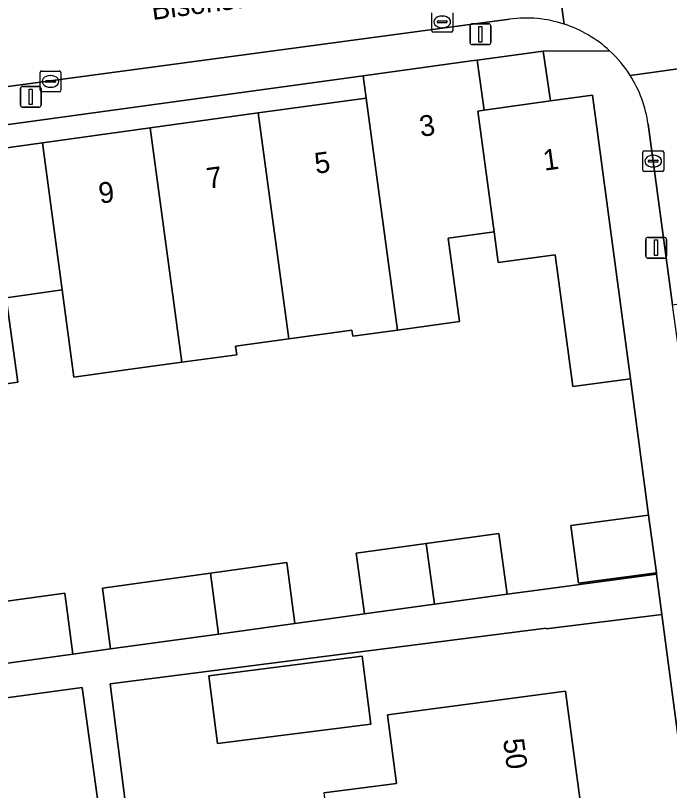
# Model space of a CAD drawing. Extents: x 163147 to 163550, y 380933 to 381639.
# Drawn here: x 163305.41 to 163336.8, y 381256.29 to 381293.5 of the extents above; entities that cross this region are included whole.
import ezdxf

# ---------------------------------------------------------------- set-up
doc = ezdxf.new("R2010")
doc.units = 0
for name, color, linetype in [('IMGEO_Erf', 7, 'Continuous'), ('IMGEO_Kolk', 7, 'Continuous'), ('IMGEO_Lichtmast', 7, 'Continuous'), ('IMGEO_Muur', 7, 'Continuous'), ('IMGEO_Openbare_ruimte_label', 7, 'Continuous'), ('IMGEO_Pand', 7, 'Continuous'), ('IMGEO_Pand_nummerreeks', 7, 'Continuous'), ('IMGEO_Rijbaan_lokaal_open', 7, 'Continuous'), ('IMGEO_Voetpad_open', 7, 'Continuous')]:
    doc.layers.add(name, color=color, linetype=linetype)

msp = doc.modelspace()

# ---------------------------------------------------------------- linework, layer by layer
at = {"layer": 'IMGEO_Erf'}
for points in [[(163327.565, 381291.361), (163327.898, 381288.958), (163331.089, 381289.4), (163330.728, 381291.79)], [(163296.185, 381287.049), (163296.335, 381285.959), (163301.514, 381286.675), (163306.696, 381287.392), (163311.878, 381288.109), (163317.058, 381288.825), (163322.242, 381289.542), (163322.095, 381290.605)], [(163315.1, 381258.54), (163314.684, 381261.798), (163322.04, 381262.737), (163322.456, 381259.479)]]:
    msp.add_lwpolyline(points, close=True, dxfattribs=at)
for points in [[(163304.399, 381265.297), (163307.767, 381265.761), (163308.161, 381262.837), (163309.974, 381263.087), (163309.58, 381266.011), (163314.762, 381266.726), (163318.423, 381267.231), (163318.818, 381264.307), (163320.337, 381264.516), (163322.155, 381264.767), (163321.76, 381267.691), (163325.121, 381268.154), (163328.604, 381268.634), (163328.999, 381265.71), (163330.699, 381265.945), (163336.175, 381266.672), (163336.166, 381266.742), (163332.43, 381266.244), (163332.061, 381269.01), (163335.797, 381269.508), (163334.924, 381276.051), (163332.155, 381275.682), (163331.31, 381282.018), (163328.581, 381281.641), (163328.382, 381283.12), (163328.262, 381283.103), (163326.17, 381282.813), (163326.724, 381278.811), (163323.742, 381278.399), (163321.598, 381278.102), (163321.558, 381278.392), (163318.522, 381277.972), (163315.97, 381277.619), (163316.025, 381277.217), (163313.396, 381276.854), (163310.708, 381276.482), (163308.214, 381276.137), (163307.649, 381280.326), (163304.953, 381279.953), (163305.514, 381275.891), (163303.016, 381275.546)], [(163338.386, 381250), (163336.432, 381264.739), (163330.884, 381264.053), (163330.88, 381264.087), (163322.34, 381262.997), (163309.951, 381261.415), (163310.96, 381253.514)], [(163289.781, 381249.639), (163311.555, 381199.092), (163317.049, 381199.939), (163308.6, 381261.231), (163298.145, 381259.806)], [(163320.208, 381256.169), (163323.697, 381256.63), (163323.279, 381259.799), (163323.263, 381259.924), (163331.807, 381261.052), (163332.541, 381255.546)]]:
    msp.add_lwpolyline(points, dxfattribs=at)
at = {"layer": 'IMGEO_Kolk'}
for p, q in [((163325.39, 381292.773), (163325.39, 381293.625)), ((163326.391, 381293.625), (163326.391, 381292.773)), ((163325.649, 381293.193), (163325.649, 381293.205)), ((163326.087, 381293.156), (163325.689, 381293.156)), ((163325.692, 381293.242), (163326.09, 381293.242)), ((163325.878, 381293.479), (163325.903, 381293.479)), ((163326.133, 381293.205), (163326.133, 381293.193)), ((163325.901, 381292.919), (163325.876, 381292.919)), ((163326.317, 381292.699), (163325.465, 381292.699)), ((163306.583, 381289.913), (163306.583, 381290.765)), ((163306.658, 381290.839), (163307.51, 381290.839)), ((163307.071, 381290.619), (163307.096, 381290.619)), ((163307.584, 381290.765), (163307.584, 381289.913)), ((163306.842, 381290.333), (163306.842, 381290.345)), ((163307.28, 381290.296), (163306.882, 381290.296)), ((163306.885, 381290.382), (163307.283, 381290.382)), ((163307.326, 381290.345), (163307.326, 381290.333)), ((163307.51, 381289.839), (163306.658, 381289.839)), ((163307.094, 381290.059), (163307.069, 381290.059)), ((163335.517, 381286.085), (163335.517, 381286.937)), ((163335.592, 381287.011), (163336.444, 381287.011)), ((163336.518, 381286.937), (163336.518, 381286.085)), ((163335.776, 381286.505), (163335.776, 381286.517)), ((163336.214, 381286.468), (163335.816, 381286.468)), ((163335.819, 381286.554), (163336.217, 381286.554)), ((163336.005, 381286.791), (163336.03, 381286.791)), ((163336.26, 381286.517), (163336.26, 381286.505)), ((163336.028, 381286.231), (163336.003, 381286.231)), ((163336.444, 381286.011), (163335.592, 381286.011))]:
    msp.add_line(p, q, dxfattribs=at)
for points in [[(163325.39, 381292.773), (163325.39, 381293.625)], [(163326.391, 381293.625), (163326.391, 381292.773)], [(163326.317, 381292.699), (163325.465, 381292.699)], [(163306.583, 381289.913), (163306.583, 381290.765)], [(163306.658, 381290.839), (163307.51, 381290.839)], [(163307.584, 381290.765), (163307.584, 381289.913)], [(163307.51, 381289.839), (163306.658, 381289.839)], [(163335.517, 381286.085), (163335.517, 381286.937)], [(163335.592, 381287.011), (163336.444, 381287.011)], [(163336.518, 381286.937), (163336.518, 381286.085)], [(163336.444, 381286.011), (163335.592, 381286.011)]]:
    msp.add_lwpolyline(points, dxfattribs=at)
for centre, radius, start, end in [((163325.689, 381293.202), 0.0403, 85.8775, 175.7526), ((163325.686, 381293.192), 0.0366, 178.938, 274.7102), ((163326.09, 381293.199), 0.043, 264.8664, 352.4533), ((163326.094, 381293.204), 0.0386, 1.7309, 96.639), ((163325.467, 381292.775), 0.0765, 181.552, 268.448), ((163325.467, 381292.775), 0.0765, 181.552, 268.448), ((163326.315, 381292.775), 0.0765, 271.552, 358.448), ((163326.315, 381292.775), 0.0765, 271.552, 358.448), ((163306.66, 381290.763), 0.0765, 91.552, 178.448), ((163306.66, 381290.763), 0.0765, 91.552, 178.448), ((163307.508, 381290.763), 0.0765, 1.552, 88.448), ((163307.508, 381290.763), 0.0765, 1.552, 88.448), ((163306.882, 381290.342), 0.0403, 85.8775, 175.7526), ((163306.879, 381290.332), 0.0366, 178.938, 274.7102), ((163307.283, 381290.339), 0.043, 264.8664, 352.4533), ((163307.287, 381290.344), 0.0386, 1.7309, 96.639), ((163306.66, 381289.915), 0.0765, 181.552, 268.448), ((163306.66, 381289.915), 0.0765, 181.552, 268.448), ((163307.508, 381289.915), 0.0765, 271.552, 358.448), ((163307.508, 381289.915), 0.0765, 271.552, 358.448), ((163335.594, 381286.935), 0.0765, 91.552, 178.448), ((163335.594, 381286.935), 0.0765, 91.552, 178.448), ((163336.442, 381286.935), 0.0765, 1.552, 88.448), ((163336.442, 381286.935), 0.0765, 1.552, 88.448), ((163335.816, 381286.514), 0.0403, 85.8775, 175.7526), ((163335.813, 381286.504), 0.0366, 178.938, 274.7102), ((163336.217, 381286.511), 0.043, 264.8664, 352.4533), ((163336.221, 381286.516), 0.0386, 1.7309, 96.639), ((163335.594, 381286.087), 0.0765, 181.552, 268.448), ((163335.594, 381286.087), 0.0765, 181.552, 268.448), ((163336.442, 381286.087), 0.0765, 271.552, 358.448), ((163336.442, 381286.087), 0.0765, 271.552, 358.448)]:
    msp.add_arc(centre, radius, start, end, dxfattribs=at)
for centre, major_axis, ratio, start_param, end_param in [((163325.877, 381293.199), (-0.387, 0.002), 0.722429, 4.712389, 7.853982), ((163325.902, 381293.199), (-0.39, 0.002), 0.717154, 1.570796, 4.712389), ((163307.07, 381290.339), (-0.387, 0.002), 0.722429, 4.712389, 7.853982), ((163307.095, 381290.339), (-0.39, 0.002), 0.717154, 1.570796, 4.712389), ((163336.004, 381286.511), (-0.387, 0.002), 0.722429, 4.712389, 7.853982), ((163336.029, 381286.511), (-0.39, 0.002), 0.717154, 1.570796, 4.712389)]:
    msp.add_ellipse(centre, major_axis=major_axis, ratio=ratio, start_param=start_param, end_param=end_param, dxfattribs=at)
at = {"layer": 'IMGEO_Lichtmast'}
for p, q in [((163327.225, 381292.206), (163327.225, 381293.006)), ((163327.225, 381293.006), (163327.225, 381292.206)), ((163327.325, 381293.106), (163328.115, 381293.106)), ((163328.115, 381293.106), (163327.325, 381293.106)), ((163328.215, 381293.006), (163328.215, 381292.206)), ((163328.215, 381292.206), (163328.215, 381293.006)), ((163328.115, 381292.106), (163327.325, 381292.106)), ((163327.325, 381292.106), (163328.115, 381292.106)), ((163305.643, 381289.199), (163305.643, 381289.999)), ((163305.643, 381289.999), (163305.643, 381289.199)), ((163305.743, 381290.099), (163306.533, 381290.099)), ((163306.533, 381290.099), (163305.743, 381290.099)), ((163306.633, 381289.999), (163306.633, 381289.199)), ((163306.633, 381289.199), (163306.633, 381289.999)), ((163306.533, 381289.099), (163305.743, 381289.099)), ((163305.743, 381289.099), (163306.533, 381289.099)), ((163335.658, 381281.951), (163335.658, 381282.751)), ((163335.658, 381282.751), (163335.658, 381281.951)), ((163335.758, 381282.851), (163336.548, 381282.851)), ((163336.548, 381282.851), (163335.758, 381282.851)), ((163336.648, 381282.751), (163336.648, 381281.951)), ((163336.648, 381281.951), (163336.648, 381282.751)), ((163336.548, 381281.851), (163335.758, 381281.851)), ((163335.758, 381281.851), (163336.548, 381281.851))]:
    msp.add_line(p, q, dxfattribs=at)
for points in [[(163327.645, 381292.981), (163327.795, 381292.981), (163327.795, 381292.231), (163327.645, 381292.231), (163327.645, 381292.981)], [(163306.063, 381289.974), (163306.213, 381289.974), (163306.213, 381289.224), (163306.063, 381289.224), (163306.063, 381289.974)], [(163336.078, 381282.726), (163336.228, 381282.726), (163336.228, 381281.976), (163336.078, 381281.976), (163336.078, 381282.726)]]:
    msp.add_lwpolyline(points, dxfattribs=at)
for centre, start, end in [((163327.325, 381293.006), 90, 180), ((163327.325, 381293.006), 90, 180), ((163328.115, 381293.006), 0, 90), ((163328.115, 381293.006), 360, 90), ((163327.325, 381292.206), 180, 270), ((163327.325, 381292.206), 180, 270), ((163328.115, 381292.206), 270, 0), ((163328.115, 381292.206), 270, 0), ((163305.743, 381289.999), 90, 180), ((163305.743, 381289.999), 90, 180), ((163306.533, 381289.999), 0, 90), ((163306.533, 381289.999), 360, 90), ((163305.743, 381289.199), 180, 270), ((163305.743, 381289.199), 180, 270), ((163306.533, 381289.199), 270, 0), ((163306.533, 381289.199), 270, 0), ((163335.758, 381282.751), 90, 180), ((163335.758, 381282.751), 90, 180), ((163336.548, 381282.751), 0, 90), ((163336.548, 381282.751), 360, 90), ((163335.758, 381281.951), 180, 270), ((163335.758, 381281.951), 180, 270), ((163336.548, 381281.951), 270, 0), ((163336.548, 381281.951), 270, 0)]:
    msp.add_arc(centre, 0.1, start, end, dxfattribs=at)
at = {"layer": 'IMGEO_Muur'}
msp.add_lwpolyline([(163334.924, 381276.051), (163335.797, 381269.508)], dxfattribs=at)
at = {"layer": 'IMGEO_Pand'}
for points in [[(163327.898, 381288.958), (163327.565, 381291.361), (163327.275, 381291.321), (163322.095, 381290.605), (163322.242, 381289.542), (163323.742, 381278.399), (163326.724, 381278.811), (163326.17, 381282.813), (163328.262, 381283.103), (163328.382, 381283.12), (163327.599, 381288.917)], [(163322.242, 381289.542), (163317.058, 381288.825), (163318.522, 381277.972), (163321.558, 381278.392), (163321.598, 381278.102), (163323.742, 381278.399)], [(163333.107, 381289.679), (163331.089, 381289.4), (163327.898, 381288.958), (163327.599, 381288.917), (163328.382, 381283.12), (163328.581, 381281.641), (163331.31, 381282.018), (163332.155, 381275.682), (163334.924, 381276.051)], [(163317.058, 381288.825), (163311.878, 381288.109), (163313.396, 381276.854), (163316.025, 381277.217), (163315.97, 381277.619), (163318.522, 381277.972)], [(163311.878, 381288.109), (163306.696, 381287.392), (163307.649, 381280.326), (163308.214, 381276.137), (163310.708, 381276.482), (163313.396, 381276.854)], [(163306.696, 381287.392), (163301.514, 381286.675), (163303.016, 381275.546), (163305.514, 381275.891), (163304.953, 381279.953), (163307.649, 381280.326)], [(163335.797, 381269.508), (163332.061, 381269.01), (163332.43, 381266.244), (163336.166, 381266.742)], [(163325.121, 381268.154), (163325.515, 381265.23), (163328.999, 381265.71), (163328.604, 381268.634)], [(163325.121, 381268.154), (163321.76, 381267.691), (163322.155, 381264.767), (163325.515, 381265.23)], [(163314.762, 381266.726), (163315.156, 381263.802), (163318.818, 381264.307), (163318.423, 381267.231)], [(163309.58, 381266.011), (163309.974, 381263.087), (163315.156, 381263.802), (163314.762, 381266.726)], [(163304.399, 381265.297), (163304.794, 381262.373), (163308.161, 381262.837), (163307.767, 381265.761)], [(163322.04, 381262.737), (163314.684, 381261.798), (163315.1, 381258.54), (163322.456, 381259.479)], [(163331.807, 381261.052), (163323.263, 381259.924), (163323.279, 381259.799), (163323.697, 381256.63), (163320.208, 381256.169), (163320.495, 381253.967), (163332.541, 381255.546)]]:
    msp.add_lwpolyline(points, close=True, dxfattribs=at)
at = {"layer": 'IMGEO_Rijbaan_lokaal_open'}
for points in [[(163341.684, 381301.264), (163338.794, 381300.823), (163330.836, 381299.757), (163331.743, 381293.09)], [(163331.743, 381293.09), (163330.836, 381299.757), (163284.351, 381293.529), (163283.061, 381293.356), (163278.384, 381291.467), (163274.185, 381288.606)], [(163283.753, 381287.147), (163285.037, 381287.407), (163285.136, 381287.427), (163329.119, 381293.327)], [(163334.914, 381290.623), (163340.322, 381291.37), (163340.35, 381292.393)], [(163340.309, 381290.911), (163340.322, 381291.37), (163334.914, 381290.623)], [(163335.771, 381288.284), (163336.946, 381279.618), (163341.733, 381280.338), (163341.676, 381280.762), (163340.309, 381290.911)]]:
    msp.add_lwpolyline(points, dxfattribs=at)
for centre, radius, start, end in [((163329.911, 381287.446), 5.934, 72.0126, 97.6655), ((163329.905, 381287.454), 5.928, 47.3357, 71.9425), ((163329.895, 381287.451), 5.938, 32.2937, 47.2795), ((163329.91, 381287.463), 5.918, 7.9731, 32.2721)]:
    msp.add_arc(centre, radius, start, end, dxfattribs=at)
at = {"layer": 'IMGEO_Voetpad_open'}
for points in [[(163329.119, 381293.327), (163285.136, 381287.427), (163285.037, 381287.407), (163285.634, 381285.611), (163290.704, 381286.291), (163291.005, 381286.333), (163296.185, 381287.049), (163322.095, 381290.605), (163327.275, 381291.321)], [(163327.275, 381291.321), (163327.565, 381291.361), (163330.728, 381291.79), (163333.923, 381291.813)], [(163333.923, 381291.813), (163330.728, 381291.79), (163331.089, 381289.4), (163333.107, 381289.679), (163334.924, 381276.051), (163335.797, 381269.508), (163336.166, 381266.742), (163336.175, 381266.672), (163336.432, 381264.739), (163338.386, 381250), (163344.525, 381203.718), (163344.714, 381202.289), (163345.388, 381197.208), (163345.403, 381197.095), (163346.101, 381192.014), (163346.127, 381191.825), (163347.476, 381182.004), (163347.497, 381181.851), (163348.195, 381176.771), (163348.228, 381176.531), (163348.863, 381171.54), (163349.084, 381169.804), (163349.596, 381165.787)], [(163340.962, 381250), (163339.435, 381261.265), (163338.924, 381265.031), (163337.322, 381276.844), (163336.946, 381279.618), (163335.771, 381288.284)], [(163310.96, 381253.514), (163309.951, 381261.415), (163322.34, 381262.997), (163330.88, 381264.087), (163330.884, 381264.053), (163336.432, 381264.739), (163336.175, 381266.672), (163330.699, 381265.945), (163328.999, 381265.71), (163325.515, 381265.23), (163322.155, 381264.767), (163320.337, 381264.516), (163318.818, 381264.307), (163315.156, 381263.802), (163309.974, 381263.087), (163308.161, 381262.837), (163304.794, 381262.373)], [(163298.145, 381259.806), (163308.6, 381261.231), (163317.049, 381199.939), (163311.555, 381199.092), (163289.781, 381249.639)]]:
    msp.add_lwpolyline(points, dxfattribs=at)
for centre, radius, start, end in [((163329.911, 381287.446), 5.934, 72.0126, 97.6655), ((163329.905, 381287.454), 5.928, 47.3357, 71.9425), ((163329.895, 381287.451), 5.938, 32.2937, 47.2795), ((163329.91, 381287.463), 5.918, 7.9731, 32.2721)]:
    msp.add_arc(centre, radius, start, end, dxfattribs=at)

# ---------------------------------------------------------------- texts
at = {"layer": 'IMGEO_Openbare_ruimte_label'}
msp.add_text('Bisonstraat', height=1, rotation=7.7007, dxfattribs=at).set_placement((163311.991, 381293.284))
at = {"layer": 'IMGEO_Pand_nummerreeks'}
for s, rotation, p in [('3', 7.8724, (163324.861, 381287.676)), ('5', 7.8724, (163319.828, 381285.897)), ('1', 7.8782, (163330.792, 381286.048)), ('7', 7.8724, (163314.646, 381285.18)), ('9', 7.8724, (163309.465, 381284.464)), ('50', 277.5972, (163328.807, 381258.73))]:
    msp.add_text(s, height=1, rotation=rotation, dxfattribs=at).set_placement(p)

doc.saveas('drawing.dxf')
